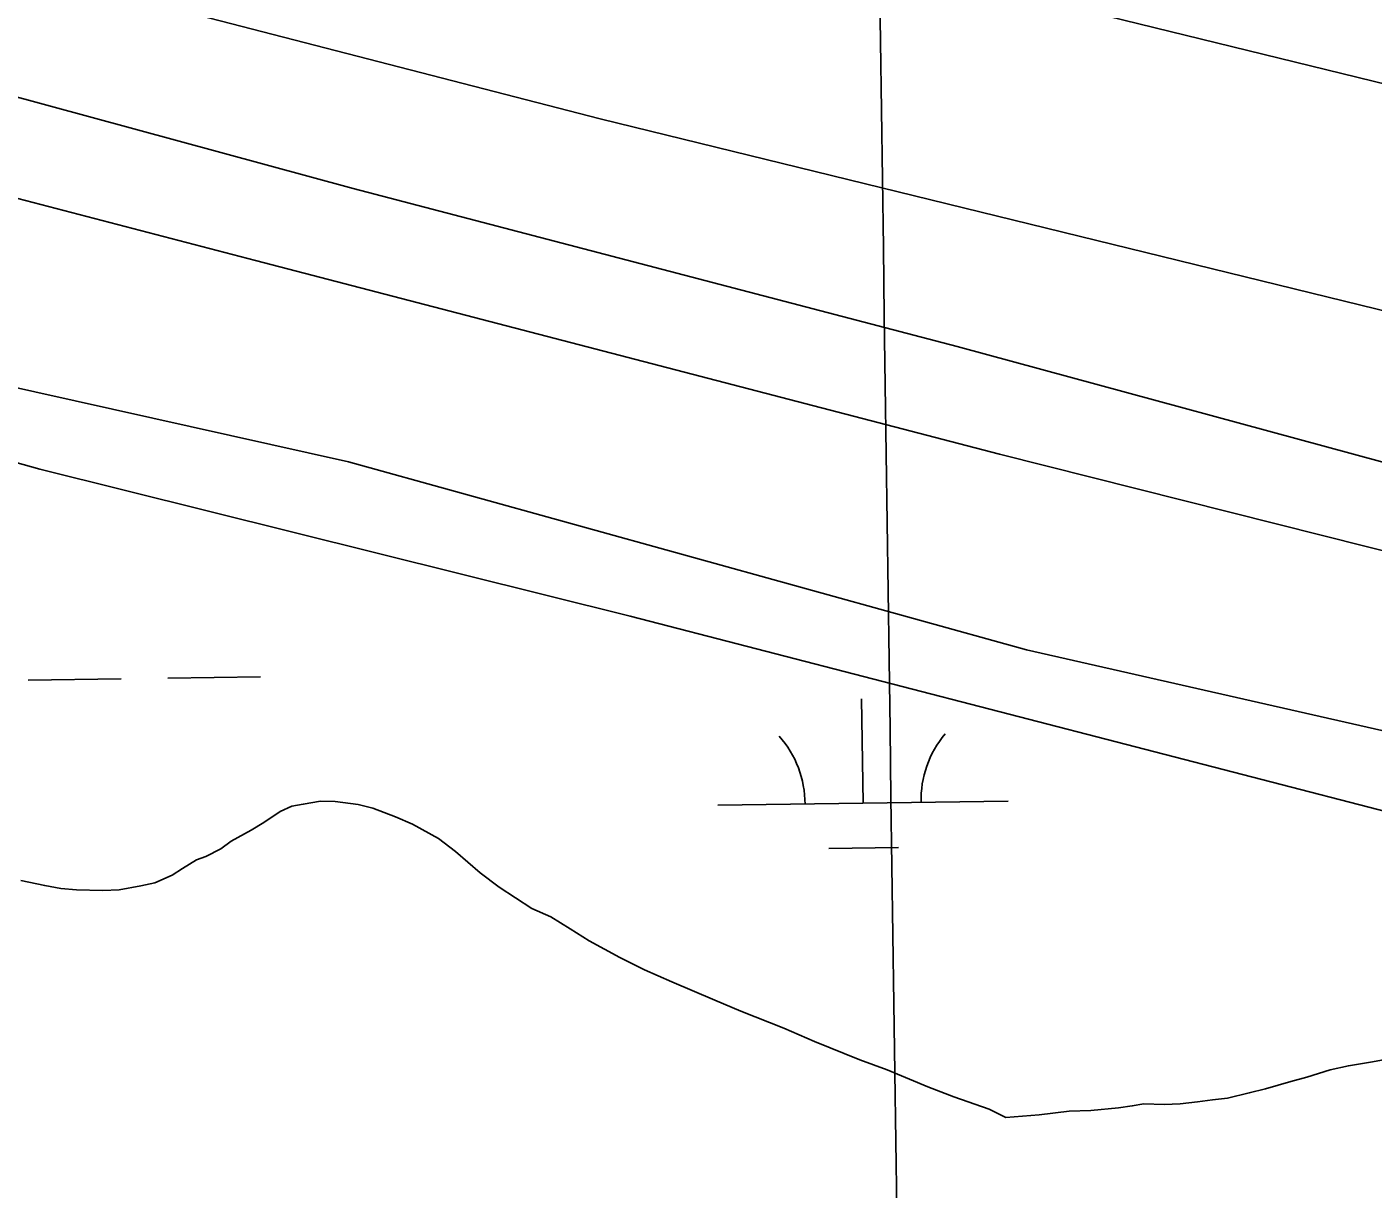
# Model space of a CAD drawing. Extents: x 3767014 to 3805179, y 361544 to 387384.
# Drawn here: x 3784085 to 3784548.5, y 375888.5 to 376288.7 of the extents above; entities that cross this region are included whole.
import ezdxf

# ---------------------------------------------------------------- set-up
doc = ezdxf.new("R2010")
doc.units = 0
for name, color, linetype in [('V-GRID-MAJR', 7, 'Continuous'), ('V-LEVE-TOET', 7, 'Continuous'), ('V-ROAD-CNTR', 7, 'Continuous'), ('V-TOPO-SHOR', 7, 'Continuous'), ('V-WETL-SWMP', 7, 'Continuous')]:
    doc.layers.add(name, color=color, linetype=linetype)

msp = doc.modelspace()

# ---------------------------------------------------------------- linework, layer by layer
at = {"layer": 'V-GRID-MAJR'}
msp.add_spline([(3784505.154, 367149.462), (3784421.458, 373206.305), (3784337.716, 379266.522), (3784253.973, 385326.739), (3784253.926, 385330.111)], degree=3, dxfattribs=at)
at = {"layer": 'V-LEVE-TOET'}
for points in [[(3787186.319, 375478.398), (3786818.461, 375568.043), (3786397.534, 375672.417), (3785845.014, 375804.23), (3785583.443, 375869.758), (3785433.364, 375905.693), (3785265.854, 375939.403), (3785128.99, 375969.649), (3784973.43, 376000.38), (3784721.209, 376065.668), (3784419.817, 376141.575), (3784163.622, 376208.303), (3783902.121, 376276.501)], [(3784046.87, 376172.172), (3784195.684, 376138.945), (3784429.209, 376074.138), (3784714.852, 376009.325), (3784981.489, 375932.976), (3785332.223, 375853.126), (3785609.75, 375784.514), (3785807.495, 375731.318), (3785941.618, 375698.468), (3786194.079, 375642.529), (3786695.032, 375532.086), (3787011.082, 375454.465), (3787230.226, 375402.054), (3787260.735, 375393.252), (3787268.577, 375386.369), (3787317.397, 375310.277), (3787345.85, 375273.465), (3787371.802, 375243.398), (3787412.033, 375196.929), (3787589.697, 374986.562)]]:
    msp.add_lwpolyline(points, dxfattribs=at)
at = {"layer": 'V-ROAD-CNTR'}
for points in [[(3781024.064, 377181.874), (3782103.095, 376901.737), (3783125.867, 376635.05), (3783632.271, 376503.269), (3784300.857, 376330.748), (3784774.683, 376214.67), (3785115.839, 376166.789), (3785428.83, 376160.677), (3785753.101, 376189.722), (3786087.229, 376228.809), (3786382.427, 376263.203), (3786684.54, 376278.671)], [(3781004.982, 377108.375), (3782083.974, 376828.248), (3783106.725, 376561.567), (3783613.223, 376429.761), (3784282.336, 376257.104), (3784760.335, 376140.004), (3785109.799, 376090.957), (3785431.484, 376084.675), (3785760.901, 376114.181), (3786096.035, 376153.386), (3786388.769, 376187.494), (3786688.423, 376202.836)]]:
    msp.add_lwpolyline(points, dxfattribs=at)
at = {"layer": 'V-TOPO-SHOR'}
for points in [[(3783619.788, 376383.536), (3783737.46, 376354.727), (3783902.279, 376311.629), (3784046.065, 376274.226), (3784197.308, 376233.135), (3784405.295, 376178.613), (3784570.986, 376133.649), (3784716.748, 376094.356), (3784743.079, 376087.049), (3784796.336, 376074.077), (3784865.953, 376059.948), (3784942.649, 376048.95), (3785085.315, 376032.388), (3785225.521, 376020.493), (3785383.61, 376016.426), (3785445.978, 376014.085), (3785512.001, 376017.726), (3785558.001, 376023.356), (3785575.503, 376023.643), (3785593.864, 376014.331), (3785609.345, 376003.398)], [(3784082.845, 375994.758), (3784091.078, 375992.97), (3784096.573, 375992.04), (3784102.078, 375991.506), (3784111.136, 375991.272), (3784116.662, 375991.524), (3784124.186, 375992.907), (3784128.946, 375993.967), (3784134.924, 375996.573), (3784138.53, 375998.846), (3784143.339, 376001.875), (3784146.52, 376002.975), (3784151.711, 376005.6), (3784155.328, 376008.267), (3784162.125, 376012.035), (3784166.531, 376014.681), (3784172.146, 376018.478), (3784176.138, 376020.346), (3784180.097, 376021.032), (3784186.036, 376022.062), (3784191.156, 376021.931), (3784199.014, 376020.94), (3784204.105, 376019.627), (3784211.912, 376016.665), (3784217.759, 376014.15), (3784226.699, 376009.19), (3784232.497, 376004.705), (3784240.979, 375997.392), (3784247.556, 375992.493), (3784258.795, 375985.108), (3784265.422, 375982.177), (3784272.017, 375978.067), (3784278.613, 375973.954), (3784289.107, 375968.167), (3784297.672, 375964.003), (3784307.023, 375959.821), (3784321.841, 375953.528), (3784330.811, 375949.749), (3784345.636, 375943.849), (3784356.161, 375939.243), (3784371.767, 375932.929), (3784381.138, 375929.533), (3784395.18, 375923.653), (3784404.158, 375920.268), (3784416.268, 375916.014), (3784422.107, 375913.106), (3784433.559, 375913.993), (3784443.842, 375915.306), (3784451.338, 375915.507), (3784460.822, 375916.447), (3784465.569, 375917.112), (3784469.528, 375917.798), (3784476.618, 375917.616), (3784482.144, 375917.868), (3784488.073, 375918.505), (3784493.213, 375919.16), (3784498.356, 375919.816), (3784505.89, 375921.593), (3784511.447, 375923.027), (3784520.183, 375925.56), (3784525.74, 375926.996), (3784533.688, 375929.55)], [(3784533.688, 375929.55), (3784540.03, 375930.963), (3784548.343, 375932.327), (3784553.889, 375933.365)]]:
    msp.add_lwpolyline(points, dxfattribs=at)
at = {"layer": 'V-WETL-SWMP'}
for p, q in [((3784085.432, 376063.782), (3784117.429, 376064.226)), ((3784133.427, 376064.448), (3784165.424, 376064.893)), ((3784372.893, 376021.34), (3784372.393, 376057.337)), ((3784322.898, 376020.646), (3784422.888, 376022.035)), ((3784361.109, 376005.744), (3784385.106, 376006.078))]:
    msp.add_line(p, q, dxfattribs=at)
for points in [[(3784054.042, 376146.314), (3784089.42, 376136.402), (3784292.731, 376085.784), (3784553.746, 376018.303), (3784840.544, 375946.971), (3785147.228, 375875.876), (3785402.328, 375804.421), (3785707.085, 375738.628), (3785948.408, 375678.405), (3786214.076, 375616.806), (3786505.122, 375550.24), (3786780.037, 375490.841), (3787064.384, 375419.008)], [(3784533.688, 375929.55), (3784525.739, 375926.995), (3784520.183, 375925.561), (3784511.446, 375923.027), (3784505.891, 375921.593), (3784498.355, 375919.816), (3784493.214, 375919.16), (3784488.073, 375918.504), (3784482.144, 375917.868), (3784476.619, 375917.616), (3784469.528, 375917.798), (3784465.569, 375917.112), (3784460.821, 375916.446), (3784451.337, 375915.507), (3784443.842, 375915.306), (3784433.56, 375913.994), (3784422.106, 375913.106), (3784416.268, 375916.015), (3784404.158, 375920.269), (3784395.179, 375923.653), (3784381.139, 375929.533), (3784371.766, 375932.928), (3784356.162, 375939.242), (3784345.637, 375943.849), (3784330.81, 375949.749), (3784321.841, 375953.527), (3784307.024, 375959.821), (3784297.672, 375964.004), (3784289.107, 375968.166), (3784278.613, 375973.954), (3784272.017, 375978.066), (3784265.422, 375982.177), (3784258.796, 375985.107), (3784247.555, 375992.492), (3784240.98, 375997.391), (3784232.496, 376004.705), (3784226.699, 376009.19), (3784217.76, 376014.15), (3784211.913, 376016.666), (3784204.105, 376019.626), (3784199.014, 376020.939), (3784191.156, 376021.93), (3784186.035, 376022.062), (3784180.096, 376021.032), (3784176.137, 376020.345), (3784172.147, 376018.477), (3784166.531, 376014.68), (3784162.126, 376012.034), (3784155.328, 376008.267), (3784151.712, 376005.601), (3784146.52, 376002.975), (3784143.339, 376001.874), (3784138.53, 375998.845), (3784134.924, 375996.572), (3784128.945, 375993.967), (3784124.187, 375992.907), (3784116.662, 375991.524), (3784111.137, 375991.272), (3784102.077, 375991.505), (3784096.572, 375992.041), (3784091.078, 375992.97), (3784082.846, 375994.759)], [(3784553.889, 375933.366), (3784548.344, 375932.326), (3784540.031, 375930.963), (3784533.688, 375929.55)]]:
    msp.add_lwpolyline(points, dxfattribs=at)
for centre, start, end in [((3784317.649, 376021.048), 0.02404, 41.5677), ((3784428.124, 376022.582), 140.02403, 181.56769)]:
    msp.add_arc(centre, 35.246, start, end, dxfattribs=at)

doc.saveas('drawing.dxf')
